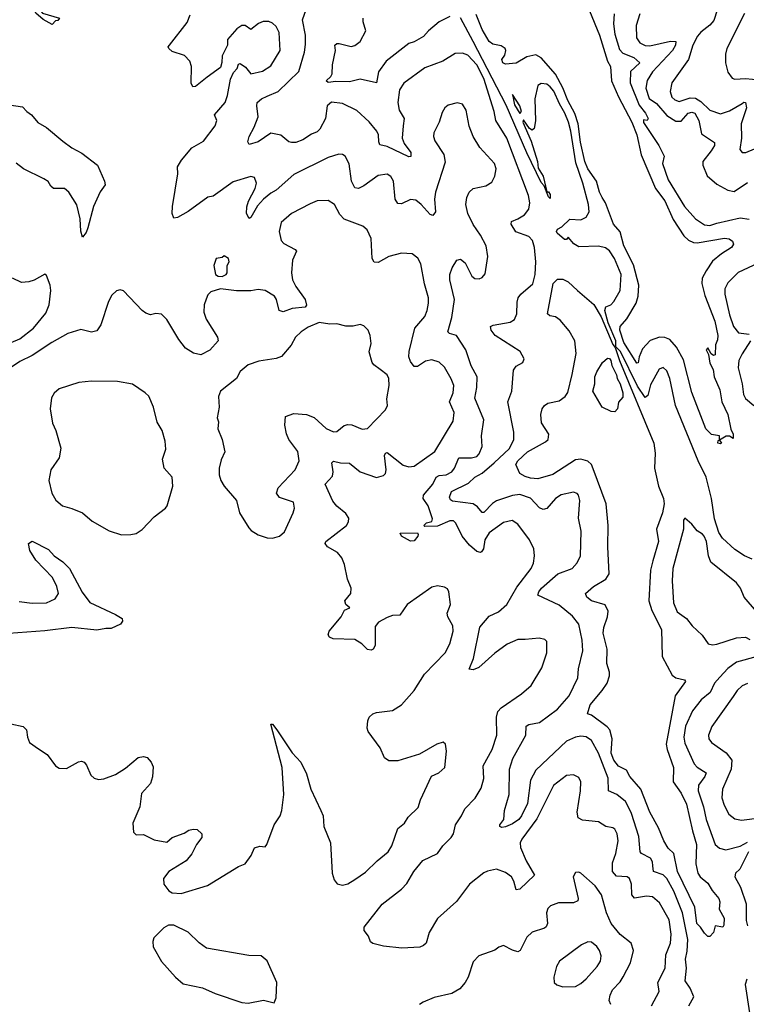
# Model space of a CAD drawing. Extents: x 1550320 to 1685906, y 509093 to 640511.
# Tile 342 of 532: x 1640685 to 1644739, y 574114 to 579606. Entities that reach past the tile are written whole.
import ezdxf

# ---------------------------------------------------------------- set-up
doc = ezdxf.new("R2010")
doc.units = 0

msp = doc.modelspace()

# ---------------------------------------------------------------- linework, layer by layer
at = {"layer": '0CON20XD'}
for points in [[(1640865, 579580), (1640815, 579606.7), (1640775, 579643.3), (1640735, 579726.7), (1640735, 579758.8), (1640745, 579764), (1640764.2, 579745), (1640790.2, 579670.2), (1640812.7, 579642.7), (1640907.5, 579615), (1640898.3, 579601.7), (1640885, 579600), (1640865, 579580)], [(1644596.2, 579725), (1644557.5, 579602.5), (1644536.1, 579575), (1644485, 579536), (1644467.3, 579515), (1644440.9, 579465), (1644417.3, 579385), (1644323.5, 579255), (1644313.5, 579205), (1644323.6, 579175), (1644339.5, 579159.5), (1644365, 579150.9), (1644425, 579169.6), (1644455, 579168.9), (1644485, 579149.5), (1644535, 579102.4), (1644595, 579082.2), (1644645, 579098), (1644715, 579139.3), (1644725, 579146.1), (1644735, 579144.3), (1644740.7, 579115), (1644710.2, 579025), (1644712.5, 578945), (1644703, 578883), (1644715, 578866.2), (1644735.9, 578865.9), (1644785, 578885.5)], [(1644210.5, 574105), (1644253.1, 574185), (1644244.6, 574235), (1644285.9, 574315), (1644290.1, 574389.9), (1644316.8, 574455), (1644320, 574505), (1644308.4, 574585), (1644255, 574680), (1644215, 574713.5), (1644182.4, 574717.6), (1644115, 574705.4), (1644100.8, 574725), (1644098.7, 574785), (1644086.6, 574816.6), (1644074.5, 574824.5), (1644015, 574828.1), (1643992.2, 574855), (1643993.1, 574903.1), (1644011.1, 574955), (1644023.4, 575025), (1644018, 575065), (1644005, 575090.6), (1643995, 575098.9), (1643955, 575105.7), (1643915, 575131.5), (1643825, 575140.4), (1643800, 575155), (1643794.5, 575185), (1643814.5, 575304.5), (1643815.5, 575355.5), (1643805, 575378.8), (1643775, 575394), (1643735, 575390), (1643663.1, 575335), (1643570.9, 575149.1), (1643486.2, 575035), (1643477.9, 575015), (1643478.3, 574988.3), (1643511.1, 574915), (1643556.7, 574835), (1643475, 574756), (1643455, 574753.3), (1643441.4, 574801.4), (1643428.1, 574825), (1643395, 574848.9), (1643345, 574866.9), (1643295, 574856.7), (1643275, 574846.7), (1643194.3, 574785), (1643122.6, 574687.4), (1643015, 574592), (1642968.8, 574515), (1642952.9, 574455), (1642938.3, 574441.7), (1642916.5, 574433.5), (1642816.5, 574426.5), (1642715, 574438.8), (1642655, 574453.3), (1642641.7, 574461.7), (1642630, 574495), (1642607.5, 574525), (1642607.5, 574545), (1642707.4, 574672.6), (1642815, 574755.6), (1642845, 574788), (1642883.3, 574855), (1642933.9, 574916.1), (1643015.8, 574955), (1643045, 574998.6), (1643091.4, 575045), (1643104.5, 575065.5), (1643115.7, 575115), (1643150, 575165), (1643168.1, 575205), (1643226.6, 575263.4), (1643259.5, 575320.5), (1643274.5, 575374.5), (1643270, 575445), (1643321.2, 575535), (1643346.2, 575615), (1643344.6, 575715), (1643352.2, 575747.7), (1643371.3, 575768.7), (1643484.2, 575845), (1643538, 575892), (1643598.9, 575991.1), (1643625.8, 576075), (1643625, 576137.5), (1643615, 576148.8), (1643583.9, 576156.1), (1643505, 576149.2), (1643465, 576149.4), (1643405, 576122.5), (1643335, 576073.5), (1643246.5, 575993.5), (1643215, 575979.4), (1643192.9, 575982.9), (1643217.1, 576042.9), (1643252, 576218), (1643305, 576280), (1643356.8, 576303.2), (1643402.3, 576345), (1643459.2, 576440.9), (1643539.1, 576545), (1643552.1, 576575), (1643557.7, 576615), (1643552.9, 576655), (1643529.5, 576705), (1643465, 576792.5), (1643432.4, 576812.4), (1643385, 576801.5), (1643305, 576744.4), (1643279.6, 576705), (1643272.2, 576655), (1643262.1, 576637.9), (1643255, 576634.2), (1643235, 576640.6), (1643195, 576675.5), (1643153.3, 576725), (1643118.8, 576798.8), (1643105, 576810.6), (1643085, 576810), (1643015, 576781.8), (1642945, 576780), (1642940, 576785), (1642955, 576800), (1642985, 576807.5), (1642988.8, 576821.2), (1642962.9, 576895), (1642936.7, 576935), (1642937.8, 576955), (1642990, 577015), (1643009.1, 577055), (1643025, 577064.6), (1643065, 577067.7), (1643095.5, 577085), (1643111.2, 577105), (1643135, 577162.5), (1643205, 577161.5), (1643235, 577170.6), (1643248.1, 577185), (1643265.7, 577225), (1643262.2, 577285), (1643273.5, 577375), (1643224.6, 577495), (1643235.4, 577555), (1643237.1, 577615), (1643204.6, 577675), (1643174, 577764), (1643121.2, 577845), (1643083.3, 577855), (1643072.9, 577865), (1643095.9, 577945.9), (1643111.2, 578045), (1643083.9, 578155), (1643085.5, 578185), (1643097.4, 578222.6), (1643124.3, 578265.7), (1643145, 578270), (1643169.7, 578249.7), (1643208, 578175), (1643225, 578162), (1643248.8, 578161.2), (1643265, 578168.8), (1643281.7, 578188.3), (1643297.5, 578285), (1643286.7, 578345), (1643255.4, 578405), (1643214.2, 578464.2), (1643185.4, 578525), (1643174.7, 578574.7), (1643179.6, 578615), (1643193.1, 578645), (1643215, 578664.4), (1643285, 578679.4), (1643319.1, 578700.9), (1643336.7, 578733.3), (1643343.6, 578773.6), (1643333.3, 578805), (1643253, 578893), (1643214.6, 578954.6), (1643191.8, 579011.8), (1643175, 579102.5), (1643155, 579136), (1643125, 579142), (1643075, 579130), (1643056.1, 579113.9), (1643041.3, 579088.7), (1643024.3, 579035), (1642995.8, 578975), (1642993.1, 578955), (1643000.7, 578930.7), (1643051.4, 578855), (1643059.1, 578810.9), (1643004.5, 578645), (1642998.5, 578605), (1643004, 578535), (1642990, 578515), (1642975, 578520), (1642925, 578576), (1642895, 578599.2), (1642865, 578602.9), (1642815, 578580), (1642795, 578581.4), (1642780, 578605), (1642769.6, 578705), (1642755, 578731.4), (1642735, 578745.5), (1642685, 578737.1), (1642605, 578679.5), (1642575, 578664.4), (1642555, 578667.8), (1642535.9, 578705), (1642522.6, 578802.6), (1642500, 578845), (1642485, 578854.2), (1642465, 578855.7), (1642405, 578837.8), (1642215, 578743.1), (1642115.7, 578655), (1642085, 578639.6), (1642045.2, 578604.8), (1642011.6, 578568.4), (1641975, 578503.3), (1641965, 578496.7), (1641950.6, 578525), (1641951.8, 578561.8), (1641960.9, 578595), (1641999.1, 578665), (1642006, 578695), (1641995.4, 578725.4), (1641975, 578731.9), (1641875, 578702.5), (1641765, 578622.7), (1641735, 578615.5), (1641625, 578536.4), (1641565, 578502.5), (1641545, 578498.8), (1641534.5, 578525), (1641536.9, 578565), (1641566.9, 578746.9), (1641565.8, 578785), (1641587.2, 578822.8), (1641645, 578890.8), (1641710.9, 578929.1), (1641775.5, 579015), (1641784.4, 579045), (1641771.9, 579075), (1641830.8, 579145), (1641844.4, 579184.4), (1641860, 579275), (1641877.7, 579312.3), (1641897.5, 579335), (1641905, 579357.5), (1641915, 579362.5), (1641945, 579342.5), (1641974.2, 579304.2), (1642040.3, 579319.7), (1642085, 579348.6), (1642138, 579435), (1642131.9, 579535), (1642115, 579568.8), (1642095, 579587.1), (1642075, 579595.8), (1642043.2, 579596.8), (1642016.7, 579585), (1641975, 579552.5), (1641943.6, 579573.6), (1641925, 579573.8), (1641896.7, 579555), (1641843.8, 579495), (1641843.3, 579465), (1641814, 579405), (1641813, 579367), (1641805, 579340), (1641731.2, 579285), (1641665, 579233.3), (1641651.2, 579231.2), (1641642.3, 579252.3), (1641642.7, 579345), (1641634.6, 579374.6), (1641605, 579406), (1641535, 579428.8), (1641516.7, 579445), (1641513.8, 579455), (1641520, 579465), (1641619.3, 579590.7), (1641636.6, 579633.4)], [(1644418.5, 574105), (1644446.1, 574155), (1644425, 574204.3), (1644398.5, 574245), (1644405.7, 574315), (1644399.8, 574365), (1644409.8, 574409.8), (1644412, 574475), (1644382.5, 574625), (1644335.2, 574745), (1644295, 574816.2), (1644275, 574835.9), (1644221.4, 574855), (1644216.7, 574886.7), (1644215, 574908.8), (1644205, 574928.9), (1644154.8, 574954.8), (1644146.4, 574965), (1644139.9, 575049.9), (1644098.5, 575178.5), (1644075, 575229.2), (1644064.4, 575245), (1644017.1, 575285), (1643970.5, 575305), (1643968.1, 575375), (1643914.8, 575515), (1643875.6, 575585.6), (1643845, 575605.4), (1643815, 575609.3), (1643785, 575604.7), (1643735, 575581.8), (1643565, 575419.3), (1643534.7, 575365), (1643517.4, 575235), (1643485, 575164.6), (1643469.6, 575145), (1643435, 575120), (1643395, 575104.5), (1643375, 575100.5), (1643364, 575105), (1643363.1, 575115), (1643375, 575130.8), (1643385.8, 575145), (1643388.9, 575195), (1643416, 575284), (1643417.8, 575425), (1643436.7, 575485), (1643508.2, 575615), (1643511.4, 575665), (1643525.4, 575674.6), (1643585, 575686.2), (1643685, 575761.2), (1643750.8, 575835), (1643798.9, 575935), (1643802.5, 575985), (1643827.3, 576085), (1643823.6, 576145), (1643804.5, 576235), (1643769.9, 576279.9), (1643695, 576340.9), (1643575.8, 576395.8), (1643580.5, 576415), (1643596.2, 576435), (1643688.1, 576515), (1643767.5, 576545), (1643795, 576575.8), (1643814.3, 576615), (1643817, 576753), (1643802.5, 576825), (1643810.6, 576925), (1643802, 576955), (1643795, 576963.8), (1643775, 576970), (1643705, 576955.7), (1643675, 576935.7), (1643625, 576880.6), (1643605, 576874.4), (1643585, 576883.1), (1643535, 576937.5), (1643475, 576958.1), (1643435, 576952.4), (1643345, 576922.8), (1643322, 576908), (1643275, 576858.2), (1643265, 576858.1), (1643239.9, 576889.9), (1643215.1, 576905.1), (1643100.1, 576920.1), (1643087.6, 576927.6), (1643082.7, 576942.7), (1643094.6, 576975), (1643189.3, 577020.7), (1643224.5, 577055), (1643265, 577077.5), (1643332.2, 577135), (1643416.7, 577215), (1643441.4, 577265), (1643441.1, 577305), (1643409.2, 577475), (1643430, 577535), (1643439.1, 577650.9), (1643455, 577673.8), (1643492.5, 577695), (1643500, 577715), (1643476.7, 577755), (1643337.8, 577845), (1643315.6, 577875), (1643312.5, 577895), (1643326.9, 577903.1), (1643421.7, 577918.3), (1643445, 577934), (1643458.1, 577965), (1643459.6, 578030.4), (1643466.4, 578055), (1643480, 578075), (1643547.7, 578132.3), (1643560.8, 578185), (1643564.5, 578255), (1643557.7, 578335), (1643546.2, 578375), (1643525, 578396.2), (1643453, 578423), (1643426.4, 578465), (1643429.6, 578480.4), (1643465, 578495.9), (1643502.2, 578517.8), (1643525, 578550), (1643530.4, 578585), (1643522.7, 578625), (1643402.3, 578945), (1643340.8, 579045), (1643332.5, 579095), (1643275, 579278.5), (1643235, 579354.4), (1643185, 579408.1), (1643155, 579420), (1643115, 579417.8), (1643045, 579375.6), (1642945, 579337.5), (1642828.2, 579251.8), (1642804.6, 579215), (1642794.7, 579145.3), (1642801.3, 579101.3), (1642830.8, 579055), (1642823.6, 579015), (1642818.3, 578945), (1642829.7, 578915), (1642868, 578865), (1642866.8, 578843.2), (1642855, 578841.9), (1642735, 578899.3), (1642695, 578907.5), (1642687.9, 578925), (1642686.9, 578965), (1642677.1, 578985), (1642635, 579036.2), (1642565, 579100), (1642485, 579139.5), (1642425, 579146.4), (1642400, 579125), (1642390.4, 579055), (1642359.2, 578995), (1642345, 578980.6), (1642312.2, 578967.8), (1642265, 578935.4), (1642225, 578922), (1642200.6, 578920.6), (1642185.6, 578925.6), (1642141.5, 578961.5), (1642085, 578973.8), (1642015, 578924.6), (1641965, 578910), (1641958, 578925), (1641964.2, 578955), (1641993.8, 579006.2), (1642015.4, 579065), (1642007.1, 579125), (1642010, 579145), (1642033.1, 579165), (1642065, 579179.7), (1642126.7, 579205), (1642241.7, 579318.3), (1642273.6, 579425), (1642278.6, 579468.6), (1642279.7, 579519.8), (1642262.9, 579605), (1642283.9, 579663.9)], [(1643085, 579623.5), (1643025, 579594.4), (1642965, 579544.4), (1642937.4, 579512.6), (1642885, 579482.7), (1642855, 579473.6), (1642729.2, 579375), (1642686.2, 579315), (1642675, 579253.8), (1642584, 579274), (1642525, 579260.3), (1642448.2, 579261.8), (1642405, 579256.2), (1642394, 579265), (1642420.4, 579289.6), (1642427.9, 579305), (1642429.6, 579355), (1642446.2, 579435), (1642443.8, 579465), (1642455, 579474), (1642466.8, 579473.2), (1642535, 579457.2), (1642555, 579462.6), (1642583.6, 579485), (1642615.5, 579545), (1642601.4, 579595), (1642602, 579615)], [(1643864.3, 579655), (1643919.4, 579519.4), (1643964.3, 579374.3), (1643980.3, 579345), (1643986.5, 579265), (1644025.4, 579175.4), (1644100.9, 579035), (1644129, 578965), (1644152.9, 578852.9), (1644232.9, 578665), (1644285, 578595.4), (1644331.5, 578491.5), (1644391.2, 578401.2), (1644416.4, 578376.4), (1644443.5, 578363.5), (1644465, 578361.2), (1644618.1, 578388.1), (1644643.9, 578383.9), (1644661.7, 578371.7), (1644666.7, 578355), (1644656, 578335), (1644599.7, 578300.3), (1644550.4, 578259.6), (1644514.1, 578205.9), (1644492.9, 578165), (1644490.9, 578135), (1644507.9, 578067.9), (1644562.9, 577925), (1644580.4, 577845), (1644578.6, 577821.4), (1644566.6, 577793.4), (1644565, 577737.5), (1644555, 577734), (1644542, 577742), (1644525, 577776.7), (1644514.4, 577765), (1644528, 577738), (1644535, 577691.2), (1644553.8, 577655), (1644560.4, 577615), (1644591.6, 577541.6), (1644601.5, 577475), (1644636.7, 577405), (1644651.9, 577321.9), (1644665.8, 577295), (1644665, 577270), (1644645, 577283.8), (1644626.2, 577283.8), (1644590, 577260), (1644600, 577245), (1644595, 577240), (1644580, 577245), (1644581.7, 577258.3), (1644590, 577260), (1644590, 577285), (1644545, 577293.3), (1644514, 577325), (1644435, 577526.2), (1644388.4, 577708.4), (1644349.8, 577779.8), (1644311.9, 577821.9), (1644285, 577834), (1644255, 577836.2), (1644202.9, 577817.1), (1644159.5, 577770.5), (1644140.6, 577725), (1644135, 577692.5), (1644128.8, 577691.2), (1644055.2, 577805), (1644033.7, 577875), (1644034.3, 577895), (1644072.7, 577937.3), (1644124.8, 578025), (1644135.3, 578065), (1644139.2, 578125), (1644109.4, 578239.4), (1644054.8, 578345), (1644035, 578422.9), (1643998.1, 578465), (1643952.5, 578585), (1643934.9, 578614.9), (1643919.9, 578645), (1643903.8, 578705), (1643855.1, 578775.1), (1643837.1, 578815), (1643813.1, 578923.1), (1643800.6, 579025), (1643782.7, 579082.7), (1643742.4, 579155), (1643715.4, 579225.4), (1643675, 579303.1), (1643595, 579394), (1643565, 579410.5), (1643515, 579398.9), (1643455, 579363.3), (1643395, 579359.2), (1643380, 579365), (1643374.1, 579385), (1643391.4, 579408.6), (1643397.5, 579435), (1643394, 579445), (1643370.3, 579460.3), (1643325, 579469.2), (1643305, 579485.3), (1643265, 579551.1), (1643231.7, 579635)], [(1644001.3, 579638.7), (1643997.3, 579582.7), (1644005.7, 579525), (1644030.7, 579440.7), (1644049.5, 579419.5), (1644111.5, 579395), (1644145.5, 579365), (1644092.2, 579317.8), (1644091.7, 579255), (1644140.4, 579130.4), (1644176.2, 579085), (1644191.2, 579055), (1644186.2, 579043.8), (1644165, 579047.5), (1644165, 579033.8), (1644250.7, 578905), (1644280.5, 578845), (1644270.4, 578805), (1644303.6, 578713.6), (1644393.7, 578563.7), (1644455, 578495.5), (1644505, 578461.5), (1644535, 578457.7), (1644575, 578470.8), (1644705, 578500.8), (1644755, 578492.9)], [(1644145, 579639.2), (1644125.3, 579574.7), (1644126.1, 579506.1), (1644145, 579477.8), (1644175, 579462.7), (1644201.4, 579461.4), (1644316.2, 579486.2), (1644345.5, 579485), (1644343.6, 579465), (1644326.2, 579435), (1644215.3, 579315), (1644185, 579268.1), (1644177.6, 579225), (1644197.1, 579167.1), (1644238.7, 579138.7), (1644295, 579071.5), (1644345, 579040), (1644375, 579040.9), (1644415, 579085.5), (1644435, 579090.1), (1644452.4, 579085), (1644473.2, 579045), (1644489.2, 578969.2), (1644561.2, 578921.2), (1644561.1, 578905), (1644542.9, 578875), (1644496.5, 578815), (1644496.5, 578795), (1644521.3, 578735), (1644575, 578689.7), (1644635, 578654.8), (1644671.4, 578648.6), (1644745, 578697.7)], [(1644729.6, 579640.4), (1644630.6, 579445), (1644622.2, 579415), (1644623.1, 579365), (1644635, 579313.3), (1644659.7, 579279.7), (1644675, 579274.3), (1644735, 579279.1), (1644852.2, 579267.8)], [(1644772, 576598), (1644728.7, 576615), (1644675, 576650.3), (1644606.2, 576715), (1644586.2, 576745), (1644561.2, 576821.2), (1644545.2, 576935), (1644515, 577054.2), (1644470.6, 577145), (1644344.1, 577455), (1644311.5, 577605), (1644295, 577647.5), (1644275, 577665.8), (1644252.2, 577657.8), (1644205, 577569.2), (1644189.9, 577510.1), (1644175, 577498.2), (1644131.5, 577561.5), (1644036.6, 577755), (1644011.4, 577781.4), (1644010.2, 577815), (1643968.3, 577915), (1643950, 577985), (1643955, 578003.8), (1643983.6, 578016.4), (1644000.6, 578035), (1644034.6, 578095), (1644040.5, 578185), (1644004, 578275), (1643975, 578317.3), (1643953.5, 578333.5), (1643915, 578343.2), (1643805, 578339.5), (1643776.2, 578356.2), (1643745, 578392.5), (1643735, 578380), (1643725, 578380), (1643684.4, 578415), (1643680.6, 578425), (1643685, 578438), (1643709.2, 578450.8), (1643755, 578494.3), (1643815, 578490.9), (1643845, 578504.3), (1643861.8, 578535), (1643858.2, 578575), (1643826, 578695), (1643787.5, 578807.5), (1643760, 578985), (1643746, 579035), (1643727.2, 579085), (1643696.4, 579136.4), (1643665, 579206.8), (1643645, 579232.7), (1643625, 579246.1), (1643595, 579251.1), (1643575, 579240), (1643559.5, 579165), (1643563.1, 579043.1), (1643555, 579000), (1643545, 578990.8), (1643529.7, 578999.7), (1643495, 579048), (1643491.9, 579035), (1643539.2, 578929.1), (1643573.8, 578815), (1643578.4, 578778.4), (1643605, 578733.1), (1643626.7, 578646.7), (1643635, 578645.7), (1643645, 578631.2), (1643645, 578608.8), (1643635, 578618), (1643610.5, 578680.5), (1643595, 578698.9), (1643515, 578863.6), (1643398.7, 579128.7), (1643215.1, 579485), (1643145, 579616.2)], [(1643475, 579082.9), (1643484.3, 579095), (1643475.8, 579125), (1643435, 579188.8), (1643445, 579131.4), (1643475, 579082.9)], [(1640625, 579130.8), (1640700.8, 579120.8), (1640723.8, 579093.8), (1640750.8, 579075), (1640785, 579032.2), (1640835, 579004.5), (1640925, 578928.2), (1640975, 578892.1), (1641031.5, 578861.5), (1641119.2, 578795), (1641158, 578705), (1641161.2, 578685), (1641134.5, 578645.5), (1641096.2, 578565), (1641065, 578446.2), (1641055, 578418.8), (1641035, 578393.8), (1641026.6, 578426.6), (1641022.3, 578495), (1641003.5, 578573.5), (1640959.2, 578645), (1640935, 578664), (1640872.5, 578665), (1640857.7, 578677.7), (1640843.9, 578703.9), (1640818.6, 578718.6)], [(1640818.6, 578718.6), (1640705, 578774.4), (1640665, 578806.9)], [(1641585, 574732.5), (1641732.7, 574777.3), (1641905, 574883.3), (1641942.3, 574897.7), (1641975.5, 574944.5), (1641995, 574986.2), (1642025, 574996), (1642055, 574993.3), (1642063.8, 575005), (1642103.8, 575115), (1642138, 575165), (1642147.5, 575195), (1642158.8, 575285), (1642150, 575435), (1642085, 575677.5), (1642095, 575676.7), (1642120, 575645), (1642205, 575516.7), (1642252.5, 575465), (1642285, 575400), (1642308.8, 575315), (1642365.8, 575195.8), (1642377.1, 575165), (1642381.9, 575105), (1642418.2, 575015), (1642428.8, 574845), (1642439.1, 574809.1), (1642456.9, 574786.9), (1642485, 574777.8), (1642515, 574785.5), (1642555, 574810), (1642615, 574850.6), (1642678.6, 574915), (1642741.5, 574965), (1642761.9, 574998.1), (1642794.2, 575095), (1642831.2, 575125), (1642853, 575157), (1642908.3, 575211.7), (1642920.8, 575255), (1642982.7, 575387.3), (1643022.5, 575405), (1643056.2, 575435), (1643065.7, 575525.7), (1643060, 575565), (1643046.7, 575576.7), (1643012.5, 575565), (1642915, 575509.2), (1642795, 575472), (1642745, 575472.5), (1642719.7, 575489.7), (1642696.2, 575545), (1642629.2, 575635), (1642623.1, 575655), (1642627.5, 575695), (1642634.5, 575715.5), (1642655, 575734), (1642675, 575742), (1642765, 575753.8), (1642815, 575784), (1642885, 575863.8), (1642942.9, 575955), (1643058.1, 576075), (1643085.6, 576125), (1643103.1, 576195), (1643100.6, 576225), (1643073.3, 576275), (1643070, 576295), (1643088.6, 576345), (1643080, 576415), (1643071.2, 576431.2), (1643055, 576440.8), (1643015, 576448.1), (1642985, 576440), (1642846.7, 576345), (1642806.2, 576285), (1642765, 576282.2), (1642735, 576272.2), (1642686, 576245), (1642668.1, 576221.9), (1642668, 576115), (1642656.2, 576095), (1642645, 576088.8), (1642625, 576094), (1642594.3, 576125), (1642555, 576149.5), (1642433.6, 576153.6), (1642412.5, 576162.5), (1642405.8, 576175), (1642411.4, 576195), (1642477.7, 576275), (1642496.7, 576313.3), (1642526.7, 576325), (1642504.3, 576344.3), (1642499.2, 576365), (1642532.5, 576405), (1642534, 576435), (1642514.2, 576485), (1642497, 576567), (1642482.5, 576605), (1642457.5, 576635), (1642402, 576665), (1642388.6, 576685), (1642392.5, 576695), (1642507.5, 576785), (1642520, 576805), (1642521.4, 576825), (1642505, 576852.5), (1642455, 576892.9), (1642431.2, 576921.2), (1642388.6, 577015), (1642429.1, 577060.9), (1642433.1, 577085), (1642425.7, 577134.3), (1642435, 577144.3), (1642475, 577134.6), (1642525, 577132.2), (1642585, 577084.6), (1642675, 577052.1), (1642715, 577063.3), (1642725.4, 577075), (1642729.3, 577095), (1642720.9, 577175), (1642725, 577189.2), (1642735, 577191.5), (1642825, 577121.9), (1642855, 577111.6), (1642885, 577116.2), (1643001.7, 577198.3), (1643103.3, 577366.7), (1643108.6, 577415), (1643083.5, 577475), (1643103.9, 577525), (1643106.1, 577565), (1643092.9, 577602.9), (1643055, 577667.5), (1643025, 577695.6), (1642985, 577709.1), (1642948.3, 577701.7), (1642905, 577672.1), (1642885, 577671.4), (1642865, 577699.2), (1642855.4, 577725), (1642856.9, 577755), (1642889.5, 577885), (1642945, 577950), (1642957.5, 577985), (1642966.5, 578025), (1642965.6, 578055), (1642943.4, 578133.4), (1642923.1, 578245), (1642906.4, 578276.4), (1642875, 578300), (1642815, 578304.2), (1642745, 578285.6), (1642685, 578252.5), (1642663, 578253), (1642650.6, 578275), (1642645.5, 578385.5), (1642623.4, 578433.4), (1642600, 578455), (1642495, 578494.4), (1642470.6, 578520.6), (1642441.1, 578575), (1642405, 578598.5), (1642345, 578595.5), (1642305, 578579.5), (1642202, 578525), (1642144.4, 578475), (1642131.8, 578425), (1642143.6, 578375), (1642158.7, 578358.7), (1642221.4, 578325), (1642230, 578315), (1642206, 578265), (1642201.1, 578195), (1642206.5, 578155), (1642225, 578117.3), (1642277.3, 578045), (1642285.7, 578014.3), (1642276.8, 578003.2), (1642205, 577995.5), (1642155, 577977.1), (1642132.5, 577985), (1642118.1, 578045), (1642105.8, 578065), (1642055, 578096.7), (1642015, 578101.5), (1641975, 578094.5), (1641895, 578093.1), (1641805, 578104.2), (1641751.2, 578088.8), (1641735, 578072.5), (1641725, 578047.5), (1641714.4, 578015), (1641711.8, 577975), (1641725.5, 577935), (1641789.2, 577835), (1641792.5, 577815), (1641745, 577763.8), (1641695, 577736.2), (1641655, 577746.7), (1641609.2, 577775), (1641572.4, 577822.4), (1641505, 577933.3), (1641475, 577963.3), (1641445, 577966.7), (1641415, 577960), (1641389.3, 577969.3), (1641367.5, 577985), (1641263.9, 578093.9), (1641245, 578098.8), (1641225, 578093.3), (1641199.5, 578070.5), (1641180, 578035), (1641137.5, 577905), (1641115, 577871.2), (1641085, 577864), (1641025, 577877.5), (1640953.8, 577855), (1640864, 577805), (1640755, 577733.5), (1640685, 577700.5), (1640595, 577637.5)], [(1641815, 578174.3), (1641837.5, 578185), (1641842.5, 578195), (1641842.5, 578235), (1641852.5, 578255), (1641850, 578275), (1641825, 578290), (1641815, 578280), (1641780, 578275), (1641767.5, 578235), (1641777.5, 578185), (1641792.5, 578175), (1641815, 578174.3)], [(1644805, 578248.3), (1644694.3, 578195.7), (1644635, 578138.6), (1644619.1, 578105), (1644619.6, 578075), (1644645, 577960), (1644666.7, 577895), (1644695, 577858.8), (1644755, 577852.7)], [(1640525, 577760), (1640685, 577826.5), (1640760.8, 577885), (1640830.7, 577969.3), (1640848.6, 578015), (1640857.5, 578095), (1640853.8, 578125), (1640835, 578180), (1640825, 578187.5), (1640765, 578153.8), (1640735, 578144), (1640695, 578141.2), (1640645, 578163.8)], [(1644535, 574492.5), (1644525, 574492.5), (1644505, 574510), (1644484, 574545), (1644463.5, 574565), (1644451.5, 574655), (1644354.9, 574854.9), (1644335.4, 574955), (1644303.8, 574985), (1644278.2, 575025), (1644248.8, 575098.8), (1644201, 575185), (1644150, 575315), (1644089.5, 575385), (1644071, 575421), (1644025, 575441.7), (1643999.3, 575475), (1643985.2, 575515), (1643990.7, 575595), (1643977.8, 575645), (1643962.5, 575662.5), (1643875, 575727.5), (1643852.5, 575735), (1643868.1, 575785), (1643934.8, 575865.2), (1643962.3, 575905), (1643975.4, 575945.4), (1643975.9, 575965.9), (1643960.8, 576015), (1643961.8, 576095), (1643939.5, 576185), (1643943.2, 576215), (1643965.3, 576275), (1643967.4, 576307.4), (1643951.5, 576341.5), (1643874.6, 576364.6), (1643850, 576385), (1643841.2, 576405), (1643885.8, 576445), (1643955, 576484.6), (1643973.6, 576515), (1643966.4, 576666.4), (1643969, 576785), (1643956.7, 576905), (1643885, 577101.1), (1643874.7, 577125), (1643855, 577144.6), (1643815, 577154.1), (1643785, 577150.6), (1643660.3, 577070.3), (1643575, 577045.6), (1643535, 577049.1), (1643505, 577057.8), (1643476, 577075), (1643453.8, 577125), (1643464.2, 577145), (1643518.9, 577195), (1643618.6, 577251.4), (1643632.5, 577265), (1643637.5, 577295), (1643596.8, 577356.8), (1643593.3, 577405), (1643599.4, 577435), (1643612.5, 577455), (1643632.2, 577467.8), (1643695, 577480.5), (1643728.6, 577505), (1643742.4, 577527.6), (1643767.3, 577627.3), (1643788.9, 577745), (1643781.4, 577815), (1643750.7, 577870.7), (1643700.4, 577930.4), (1643675, 577948.2), (1643642.5, 577955), (1643628.8, 577965), (1643660.8, 578135), (1643685, 578158.5), (1643715, 578158.5), (1643745, 578144.5), (1643796.2, 578096.2), (1643888.4, 578018.4), (1643928.5, 577948.5), (1643995, 577794.1), (1644007.3, 577777.3), (1644030.9, 577705), (1644222.4, 577245), (1644231.2, 577188.8), (1644227, 577105), (1644249.2, 577005), (1644276.4, 576935), (1644281.1, 576905), (1644271.7, 576855), (1644238.3, 576765), (1644248.1, 576695), (1644217.7, 576587.7), (1644205.2, 576535), (1644195.2, 576365), (1644211.2, 576311.2), (1644265.4, 576204.6), (1644270, 576055), (1644325, 575950.9), (1644345.8, 575935.8), (1644394.3, 575924.3), (1644399.4, 575915), (1644342.1, 575835), (1644292.6, 575565), (1644296.7, 575535), (1644332.5, 575435), (1644331.5, 575355), (1644375, 575291.9), (1644405, 575230), (1644437.8, 575082.2), (1644461.1, 575005), (1644457.6, 574897.6), (1644469.2, 574845), (1644482, 574825), (1644525, 574790), (1644549.1, 574749.1), (1644585.4, 574705), (1644592.1, 574685), (1644587.8, 574645), (1644615.4, 574595), (1644613.8, 574556.2), (1644607.5, 574545), (1644565, 574552.5), (1644556.7, 574515), (1644535, 574492.5)], [(1642095, 576714), (1642135, 576726), (1642161.3, 576748.7), (1642211.4, 576855), (1642217.9, 576882.1), (1642212, 576915), (1642135, 576940.8), (1642117.5, 576965), (1642127.5, 576995), (1642222.2, 577095), (1642243.1, 577145), (1642236.8, 577196.8), (1642187.1, 577265), (1642174.1, 577295.9), (1642164.5, 577344.5), (1642167.7, 577392.3), (1642215, 577410.3), (1642284.4, 577404.4), (1642327.4, 577387.4), (1642395, 577325.6), (1642435, 577307.5), (1642455, 577310), (1642495, 577341.9), (1642515, 577348.9), (1642537.2, 577347.2), (1642595, 577321.4), (1642625, 577326), (1642725, 577430), (1642737.5, 577455), (1642732.3, 577492.3), (1642745.6, 577565), (1642744.3, 577605), (1642735, 577626), (1642696.2, 577655), (1642660.9, 577680.9), (1642651.4, 577695), (1642634.4, 577754.4), (1642645, 577800), (1642639.5, 577845), (1642628.3, 577875), (1642605, 577898.9), (1642585, 577906.6), (1642545, 577897.7), (1642505, 577897.6), (1642455, 577910.2), (1642415, 577908.8), (1642355, 577917.9), (1642295, 577891.2), (1642254.7, 577865), (1642223.6, 577835), (1642199, 577791), (1642145, 577728.2), (1642115, 577715.6), (1642018.3, 577701.7), (1641958.7, 577681.3), (1641915, 577643.8), (1641894.2, 577605), (1641805, 577534.3), (1641794.6, 577505), (1641797.1, 577445), (1641785.8, 577385), (1641794, 577364), (1641791.1, 577325), (1641814.6, 577265), (1641828.9, 577195), (1641809.4, 577150.6), (1641798.2, 577105), (1641797.4, 577067.4), (1641806.4, 577036.4), (1641825.8, 577005), (1641894, 576925), (1641910.8, 576855), (1641962.6, 576772.6), (1641976.6, 576756.6), (1642015, 576732.5), (1642065, 576715.8), (1642095, 576714)], [(1644762.3, 577815), (1644715, 577741.8), (1644697.9, 577705), (1644693.4, 577665), (1644716.7, 577575), (1644723.3, 577515), (1644733.8, 577493.8), (1644781.8, 577455)], [(1644005, 577418.8), (1643985, 577420), (1643934.5, 577444.5), (1643883.3, 577535), (1643894.4, 577575), (1643894.1, 577615), (1643905, 577642), (1643937.3, 577695), (1643965, 577717.7), (1643975, 577716.9), (1643982.5, 577705), (1643987.9, 577677.9), (1644015, 577626.2), (1644018.2, 577605), (1644035, 577575.7), (1644050.8, 577525), (1644049.5, 577500.5), (1644026.2, 577473.8), (1644020, 577435), (1644005, 577418.8)], [(1641252.7, 576732.7), (1641305, 576734.2), (1641335, 576740.8), (1641367.6, 576762.4), (1641435, 576832.5), (1641499.1, 576880.9), (1641508, 576895), (1641539.4, 577005), (1641535.5, 577055), (1641490, 577105), (1641482, 577155), (1641499.5, 577210.5), (1641496, 577255), (1641479.2, 577315), (1641451.3, 577361.3), (1641431.1, 577445), (1641405, 577505.8), (1641385, 577525.7), (1641313.4, 577573.4), (1641231.1, 577588.9), (1641085, 577590), (1641015, 577582.5), (1640905, 577547.5), (1640876.6, 577523.4), (1640862.4, 577497.6), (1640854.2, 577435), (1640868, 577355), (1640885.7, 577315), (1640914.2, 577215.8), (1640905, 577162.5), (1640858.8, 577095), (1640848, 577035), (1640864.5, 576964.5), (1640885.5, 576925.5), (1640923.7, 576893.7), (1640975, 576880.6), (1641035.5, 576855.5), (1641089.3, 576809.3), (1641184.6, 576754.6), (1641252.7, 576732.7)], [(1644795, 576306), (1644726.5, 576385), (1644706.4, 576435), (1644685, 576465.6), (1644540.8, 576580.9), (1644528.2, 576615), (1644517.7, 576695), (1644503.8, 576725), (1644495, 576737.3), (1644464.7, 576754.8), (1644435, 576792.7), (1644395, 576825.8), (1644389.2, 576815), (1644389.2, 576765), (1644328.2, 576545), (1644324.6, 576475.4), (1644333.4, 576353.4), (1644352.6, 576302.6), (1644406, 576266), (1644437.1, 576225), (1644493.5, 576173.5), (1644526.7, 576125), (1644549.7, 576119.7), (1644575, 576122.3), (1644685, 576158.5), (1644735, 576162.5), (1644758.7, 576148.7)], [(1642865, 576696.7), (1642814.5, 576724.5), (1642807.5, 576742.5), (1642903.6, 576743.6), (1642908.8, 576735), (1642905.8, 576725), (1642885, 576700), (1642865, 576696.7)], [(1640681.4, 576361.4), (1640755, 576352.2), (1640835, 576354), (1640882.9, 576375), (1640901.1, 576405), (1640892.7, 576445), (1640867.3, 576495), (1640775, 576591.4), (1640741.4, 576645), (1640734.3, 576685), (1640755, 576698), (1640845, 576651.2), (1640876.5, 576616.5), (1640925, 576582), (1640962, 576545), (1641033.4, 576413.4), (1641075.7, 576355), (1641218.9, 576288.9), (1641255.5, 576265.5), (1641258.8, 576251.2), (1641246.2, 576235), (1641195, 576210.8), (1641165, 576211.2), (1641115, 576200.8), (1640975, 576216.8), (1640825, 576197.3), (1640571.5, 576178.5)], [(1644800, 576055), (1644685, 576021.8), (1644635, 575986.8), (1644590.3, 575939.7), (1644562.3, 575905), (1644537, 575853), (1644487.7, 575812.3), (1644439.2, 575750.8), (1644399.7, 575665), (1644389.7, 575605), (1644395, 575570.8), (1644448.5, 575455), (1644465, 575436.2), (1644514.4, 575405), (1644507.3, 575385), (1644473, 575337), (1644470.8, 575305), (1644499.6, 575215), (1644514.3, 575144.3), (1644566.1, 575006.1), (1644588.8, 574985), (1644625, 574975.4), (1644705, 574996.9), (1644745, 575018.5)], [(1644745, 575903.8), (1644715, 575890.9), (1644687.3, 575865), (1644665, 575831.9), (1644545.8, 575664.2), (1644527.3, 575615), (1644530.5, 575595), (1644544.4, 575575), (1644626.2, 575516.2), (1644657.6, 575475), (1644654.8, 575425.2), (1644605.9, 575314.1), (1644603.1, 575265), (1644614.5, 575225), (1644641.1, 575175), (1644675, 575147.8), (1644712, 575142), (1644815, 575153.3)], [(1640635, 575678.2), (1640703.9, 575663.9), (1640723.3, 575645), (1640727.8, 575605), (1640738.6, 575575), (1640789.1, 575539.1), (1640837.6, 575507.6), (1640883.8, 575445), (1640905, 575432), (1640945, 575430), (1641012.7, 575467.3), (1641029.5, 575469.5), (1641045, 575463.8), (1641058.3, 575448.3), (1641082.1, 575392.1), (1641100, 575375), (1641125, 575368.6), (1641155, 575371.4), (1641218.8, 575395), (1641275, 575431.4), (1641345, 575490.6), (1641375, 575497.1), (1641395, 575490), (1641418, 575465), (1641428.6, 575438.6), (1641426.4, 575383.6), (1641413.6, 575346.4), (1641365, 575290), (1641355.8, 575215), (1641316, 575125), (1641318.8, 575075), (1641335, 575058.8), (1641375, 575060.6), (1641435, 575030.6), (1641505, 575018.8), (1641535, 575044), (1641601.7, 575068.3), (1641627.5, 575085), (1641651.7, 575091.7), (1641675, 575090), (1641701.2, 575065), (1641700, 575045), (1641671.2, 575005), (1641645, 574953.3), (1641613.8, 574915), (1641516, 574855), (1641487.5, 574815), (1641489.2, 574785), (1641517, 574747), (1641535, 574736), (1641585, 574732.5)], [(1644751.3, 574965), (1644713, 574887), (1644702.9, 574867.1), (1644678.8, 574845), (1644675.8, 574825), (1644706.7, 574766.7), (1644738.2, 574675), (1644738.7, 574581.3), (1644745, 574552)], [(1643983.2, 574113.2), (1643974.4, 574134.4), (1643978.5, 574165), (1643993.1, 574195), (1644035, 574240), (1644052.4, 574267.6), (1644092, 574345), (1644110, 574415), (1644096.7, 574455), (1644035, 574503.1), (1643985.2, 574565.2), (1643958.4, 574625), (1643931.2, 574725), (1643895.2, 574775.2), (1643815, 574846.2), (1643805, 574851.2), (1643785, 574848.8), (1643772, 574825), (1643801.1, 574705), (1643799.1, 574690.9), (1643775, 574679.5), (1643690.7, 574679.3), (1643646.2, 574663.8), (1643632.1, 574647.9), (1643623.6, 574625), (1643629.6, 574565), (1643623.1, 574546.9), (1643612.1, 574537.9), (1643543.9, 574516.1), (1643515, 574489.2), (1643476.2, 574415), (1643465, 574407.5), (1643435, 574416.2), (1643385, 574442.5), (1643357.3, 574432.7), (1643335, 574416), (1643245.6, 574384.4), (1643215, 574350), (1643186.9, 574265), (1643170.6, 574235), (1643140.2, 574199.8), (1643095.4, 574174.6), (1642997.6, 574152.4), (1642936.7, 574125), (1642915, 574112)], [(1641959.5, 574120.5), (1642045, 574137.5), (1642105, 574122.5), (1642115, 574150), (1642118.6, 574235), (1642065, 574356.7), (1642032.5, 574385), (1641963.9, 574386.1), (1641726.8, 574426.8), (1641686.6, 574456.6), (1641625, 574516.2), (1641545, 574556.2), (1641515, 574556), (1641489.5, 574540.5), (1641433.3, 574485), (1641426.7, 574465), (1641430, 574435), (1641475, 574352.5), (1641553.3, 574265), (1641597.3, 574227.3), (1641705, 574206.2), (1641775, 574174), (1641925, 574123.8), (1641959.5, 574120.5)], [(1643715, 574212), (1643785, 574213.3), (1643815, 574229.4), (1643845, 574255.7), (1643907.5, 574325), (1643926.2, 574355), (1643929.6, 574385), (1643920, 574415), (1643905, 574437.1), (1643875, 574460.8), (1643855, 574462.5), (1643818.8, 574445), (1643696.2, 574355), (1643679.2, 574325), (1643664.2, 574265), (1643667.5, 574235), (1643682.3, 574222.3), (1643715, 574212)], [(1644742.1, 574255), (1644732.1, 574225), (1644756.9, 574066.9)]]:
    msp.add_lwpolyline(points, dxfattribs=at)

doc.saveas('drawing.dxf')
